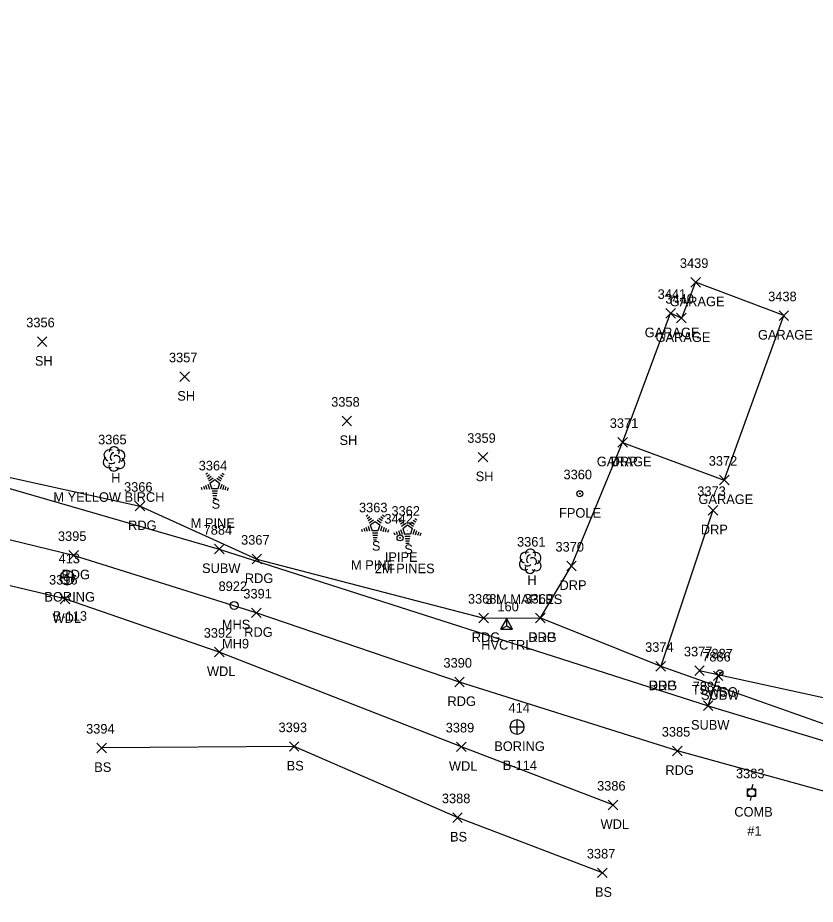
# Model space of a CAD drawing. Extents: x 1678863 to 1683592, y 407783 to 418211.
# Drawn here: x 1680506.9 to 1680673.5, y 414728.1 to 414913.1 of the extents above; entities that cross this region are included whole.
import ezdxf

# ---------------------------------------------------------------- set-up
doc = ezdxf.new("R2010")
doc.units = 0
for name, color, linetype in [('C_A', 7, 'Continuous'), ('C_I', 7, 'Continuous'), ('CPSM', 7, 'Continuous'), ('G_A', 7, 'Continuous'), ('G_C', 7, 'Continuous'), ('G_I', 7, 'Continuous'), ('GA_P', 7, 'Continuous'), ('L_A', 7, 'Continuous'), ('L_C', 7, 'Continuous'), ('L_I', 7, 'Continuous'), ('L_TIC', 7, 'Continuous'), ('LAWA', 7, 'Continuous'), ('LBC', 7, 'Continuous'), ('LELB', 7, 'Continuous'), ('LFP', 7, 'Continuous'), ('LTC', 7, 'Continuous'), ('LTD', 7, 'Continuous'), ('M_A', 7, 'Continuous'), ('M_I', 7, 'Continuous'), ('MPIP', 7, 'Continuous'), ('P_A', 7, 'Continuous'), ('P_I', 7, 'Continuous'), ('P_TIC', 7, 'Continuous'), ('PEU', 7, 'Continuous'), ('R_A', 7, 'Continuous'), ('R_I', 7, 'Continuous'), ('R_TIC', 7, 'Continuous'), ('RDP', 7, 'Continuous'), ('U_A', 7, 'Continuous'), ('U_C', 7, 'Continuous'), ('U_I', 7, 'Continuous'), ('U_TIC', 7, 'Continuous'), ('UP', 7, 'Continuous'), ('USMH', 7, 'Continuous'), ('UW', 7, 'Continuous'), ('UWV', 7, 'Continuous')]:
    doc.layers.add(name, color=color, linetype=linetype)

msp = doc.modelspace()

# ---------------------------------------------------------------- linework, layer by layer
at = {"layer": 'CPSM'}
for p, q in [((1680607.78, 414785.51), (1680609.03, 414787.67)), ((1680607.78, 414785.51), (1680609.03, 414787.67)), ((1680607.78, 414785.51), (1680609.03, 414787.67)), ((1680607.78, 414785.51), (1680609.03, 414787.67)), ((1680610.28, 414785.51), (1680609.03, 414787.67)), ((1680609.03, 414786.23), (1680609.03, 414787.67)), ((1680610.28, 414785.51), (1680609.03, 414787.67)), ((1680609.03, 414786.23), (1680609.03, 414787.67)), ((1680610.28, 414785.51), (1680609.03, 414787.67)), ((1680609.03, 414786.23), (1680609.03, 414787.67)), ((1680610.28, 414785.51), (1680609.03, 414787.67)), ((1680609.03, 414786.23), (1680609.03, 414787.67)), ((1680607.78, 414785.51), (1680609.03, 414786.23)), ((1680607.78, 414785.51), (1680609.03, 414786.23)), ((1680607.78, 414785.51), (1680609.03, 414786.23)), ((1680607.78, 414785.51), (1680609.03, 414786.23)), ((1680607.78, 414785.51), (1680610.28, 414785.51)), ((1680607.78, 414785.51), (1680610.28, 414785.51)), ((1680607.78, 414785.51), (1680610.28, 414785.51)), ((1680607.78, 414785.51), (1680610.28, 414785.51)), ((1680609.03, 414786.23), (1680609.03, 414786.23)), ((1680609.03, 414786.23), (1680610.28, 414785.51)), ((1680609.03, 414786.23), (1680609.03, 414786.23)), ((1680609.03, 414786.23), (1680610.28, 414785.51)), ((1680609.03, 414786.23), (1680609.03, 414786.23)), ((1680609.03, 414786.23), (1680610.28, 414785.51)), ((1680609.03, 414786.23), (1680609.03, 414786.23)), ((1680609.03, 414786.23), (1680610.28, 414785.51))]:
    msp.add_line(p, q, dxfattribs=at)
at = {"layer": 'GA_P'}
for p, q in [((1680517.26, 414796.26), (1680515.76, 414796.26)), ((1680517.26, 414796.26), (1680517.26, 414797.76)), ((1680518.76, 414796.26), (1680517.26, 414796.26)), ((1680517.26, 414794.76), (1680517.26, 414796.26)), ((1680611.2, 414765.08), (1680609.7, 414765.08)), ((1680611.2, 414765.08), (1680611.2, 414766.58)), ((1680612.7, 414765.08), (1680611.2, 414765.08)), ((1680611.2, 414763.58), (1680611.2, 414765.08))]:
    msp.add_line(p, q, dxfattribs=at)
for centre, start, end in [((1680517.26, 414796.26), 90, 180), ((1680517.26, 414796.26), 180, 270), ((1680517.26, 414796.26), 0, 90), ((1680517.26, 414796.26), 270, 0), ((1680611.2, 414765.08), 90, 180), ((1680611.2, 414765.08), 180, 270), ((1680611.2, 414765.08), 0, 90), ((1680611.2, 414765.08), 270, 0)]:
    msp.add_arc(centre, 1.5, start, end, dxfattribs=at)
at = {"layer": 'L_TIC'}
for points in [[(1680647.47, 414856.92), (1680649.47, 414858.92)], [(1680649.47, 414856.92), (1680647.47, 414858.92)], [(1680642.25, 414850.45), (1680644.25, 414852.45)], [(1680644.25, 414850.45), (1680642.25, 414852.45)], [(1680642.25, 414850.45), (1680644.25, 414852.45)], [(1680644.25, 414850.45), (1680642.25, 414852.45)], [(1680665.9, 414849.96), (1680667.9, 414851.96)], [(1680667.9, 414849.96), (1680665.9, 414851.96)], [(1680644.52, 414849.46), (1680646.52, 414851.46)], [(1680646.52, 414849.46), (1680644.52, 414851.46)], [(1680511.03, 414844.52), (1680513.03, 414846.52)], [(1680513.03, 414844.52), (1680511.03, 414846.52)], [(1680540.77, 414837.22), (1680542.77, 414839.22)], [(1680542.77, 414837.22), (1680540.77, 414839.22)], [(1680574.65, 414827.95), (1680576.65, 414829.95)], [(1680576.65, 414827.95), (1680574.65, 414829.95)], [(1680632.25, 414823.51), (1680634.25, 414825.51)], [(1680634.25, 414823.51), (1680632.25, 414825.51)], [(1680632.25, 414823.51), (1680634.25, 414825.51)], [(1680634.25, 414823.51), (1680632.25, 414825.51)], [(1680603.07, 414820.41), (1680605.07, 414822.41)], [(1680605.07, 414820.41), (1680603.07, 414822.41)], [(1680653.48, 414815.63), (1680655.48, 414817.63)], [(1680655.48, 414815.63), (1680653.48, 414817.63)], [(1680515.79, 414790.82), (1680517.79, 414792.82)], [(1680517.79, 414790.82), (1680515.79, 414792.82)], [(1680548.03, 414779.72), (1680550.03, 414781.72)], [(1680550.03, 414779.72), (1680548.03, 414781.72)], [(1680648.29, 414775.83), (1680650.29, 414777.83)], [(1680650.29, 414775.83), (1680648.29, 414777.83)], [(1680523.47, 414759.71), (1680525.47, 414761.71)], [(1680525.47, 414759.71), (1680523.47, 414761.71)], [(1680563.65, 414760.01), (1680565.65, 414762.01)], [(1680565.65, 414760.01), (1680563.65, 414762.01)], [(1680598.57, 414759.95), (1680600.57, 414761.95)], [(1680600.57, 414759.95), (1680598.57, 414761.95)], [(1680630.22, 414747.81), (1680632.22, 414749.81)], [(1680632.22, 414747.81), (1680630.22, 414749.81)], [(1680597.76, 414745.18), (1680599.76, 414747.18)], [(1680599.76, 414745.18), (1680597.76, 414747.18)], [(1680628.03, 414733.64), (1680630.03, 414735.64)], [(1680630.03, 414733.64), (1680628.03, 414735.64)]]:
    msp.add_lwpolyline(points, dxfattribs=at)
at = {"layer": 'LAWA'}
msp.add_lwpolyline([(1680631.22, 414748.81), (1680599.57, 414760.95), (1680549.03, 414780.72), (1680516.79, 414791.82), (1680486.46, 414799.02), (1680463.26, 414805.73), (1680421.05, 414793.75), (1680414.74, 414758.81), (1680411.4, 414716.9), (1680407.3, 414688.75), (1680403.02, 414676.63), (1680402.83, 414664.98), (1680404.53, 414653.79)], dxfattribs=at)
at = {"layer": 'LBC'}
for points in [[(1680633.25, 414824.51), (1680654.48, 414816.63), (1680666.9, 414850.96), (1680648.47, 414857.92), (1680645.52, 414850.46), (1680643.25, 414851.45)], [(1680633.25, 414824.51), (1680643.25, 414851.45)]]:
    msp.add_lwpolyline(points, dxfattribs=at)
at = {"layer": 'LELB'}
for points in [[(1680697.43, 414766.3), (1680649.29, 414776.83)], [(1680629.03, 414734.64), (1680598.76, 414746.18), (1680564.65, 414761.01), (1680524.47, 414760.71)]]:
    msp.add_lwpolyline(points, dxfattribs=at)
at = {"layer": 'LFP'}
for radius in [0.625, 0.0833]:
    msp.add_circle((1680624.3, 414813.79), radius, dxfattribs=at)
at = {"layer": 'LTC'}
for p, q in [((1680546.22, 414817.86), (1680546.58, 414818.11)), ((1680546.43, 414817.39), (1680546.96, 414817.77)), ((1680546.64, 414816.92), (1680547.35, 414817.44)), ((1680546.85, 414816.46), (1680547.73, 414817.1)), ((1680547.08, 414816), (1680548.09, 414816.74)), ((1680548.09, 414816.74), (1680549.08, 414816.01)), ((1680548.51, 414817.05), (1680549.32, 414816.46)), ((1680548.88, 414817.4), (1680549.56, 414816.91)), ((1680549.25, 414817.75), (1680549.8, 414817.35)), ((1680549.62, 414818.1), (1680550.04, 414817.79)), ((1680545.25, 414815.13), (1680545.41, 414814.67)), ((1680545.71, 414815.35), (1680545.92, 414814.7)), ((1680546.17, 414815.57), (1680546.44, 414814.73)), ((1680546.62, 414815.78), (1680546.95, 414814.76)), ((1680547.08, 414816), (1680547.46, 414814.81)), ((1680548.69, 414814.81), (1680547.46, 414814.81)), ((1680549.08, 414816.01), (1680548.69, 414814.81)), ((1680549.52, 414815.74), (1680549.18, 414814.7)), ((1680549.97, 414815.49), (1680549.68, 414814.61)), ((1680550.41, 414815.24), (1680550.17, 414814.51)), ((1680550.86, 414814.99), (1680550.67, 414814.42)), ((1680548.65, 414814.31), (1680547.51, 414814.31)), ((1680548.57, 414813.81), (1680547.58, 414813.81)), ((1680548.49, 414813.31), (1680547.66, 414813.31)), ((1680548.4, 414812.81), (1680547.73, 414812.81)), ((1680579.69, 414809.11), (1680580.05, 414809.36)), ((1680583.09, 414809.35), (1680583.51, 414809.04)), ((1680579.9, 414808.64), (1680580.43, 414809.03)), ((1680580.11, 414808.18), (1680580.82, 414808.69)), ((1680580.32, 414807.71), (1680581.2, 414808.35)), ((1680580.55, 414807.26), (1680581.56, 414807.99)), ((1680581.56, 414807.99), (1680582.56, 414807.26)), ((1680581.98, 414808.3), (1680582.79, 414807.71)), ((1680582.35, 414808.65), (1680583.03, 414808.16)), ((1680582.72, 414809), (1680583.27, 414808.6)), ((1680586.47, 414808.4), (1680586.83, 414808.66)), ((1680586.68, 414807.94), (1680587.21, 414808.32)), ((1680586.89, 414807.47), (1680587.59, 414807.98)), ((1680587.1, 414807), (1680587.98, 414807.64)), ((1680588.76, 414807.6), (1680589.57, 414807.01)), ((1680589.13, 414807.94), (1680589.81, 414807.45)), ((1680589.5, 414808.29), (1680590.05, 414807.89)), ((1680589.87, 414808.64), (1680590.29, 414808.34)), ((1680578.73, 414806.39), (1680578.88, 414805.92)), ((1680579.18, 414806.6), (1680579.39, 414805.95)), ((1680579.64, 414806.82), (1680579.91, 414805.98)), ((1680580.09, 414807.04), (1680580.42, 414806.02)), ((1680580.55, 414807.26), (1680580.93, 414806.06)), ((1680582.16, 414806.06), (1680580.93, 414806.06)), ((1680582.13, 414805.56), (1680580.98, 414805.56)), ((1680582.56, 414807.26), (1680582.16, 414806.06)), ((1680582.99, 414806.99), (1680582.66, 414805.95)), ((1680583.44, 414806.74), (1680583.15, 414805.86)), ((1680583.88, 414806.49), (1680583.65, 414805.76)), ((1680584.33, 414806.24), (1680584.14, 414805.67)), ((1680585.5, 414805.68), (1680585.66, 414805.21)), ((1680585.96, 414805.9), (1680586.17, 414805.24)), ((1680586.41, 414806.11), (1680586.69, 414805.28)), ((1680586.87, 414806.33), (1680587.2, 414805.31)), ((1680587.32, 414806.55), (1680588.34, 414807.28)), ((1680587.32, 414806.55), (1680587.71, 414805.36)), ((1680588.34, 414807.28), (1680589.33, 414806.56)), ((1680589.33, 414806.56), (1680588.94, 414805.36)), ((1680589.77, 414806.29), (1680589.43, 414805.25)), ((1680590.22, 414806.04), (1680589.93, 414805.15)), ((1680590.66, 414805.79), (1680590.42, 414805.06)), ((1680591.1, 414805.54), (1680590.92, 414804.96)), ((1680582.04, 414805.06), (1680581.05, 414805.06)), ((1680581.96, 414804.56), (1680581.13, 414804.56)), ((1680581.88, 414804.06), (1680581.2, 414804.06)), ((1680588.94, 414805.36), (1680587.71, 414805.36)), ((1680588.9, 414804.86), (1680587.76, 414804.86)), ((1680588.82, 414804.36), (1680587.83, 414804.36)), ((1680588.74, 414803.86), (1680587.9, 414803.86)), ((1680588.65, 414803.36), (1680587.98, 414803.36))]:
    msp.add_line(p, q, dxfattribs=at)
at = {"layer": 'LTD'}
for p, q in [((1680527.02, 414821.09), (1680527.02, 414821.09)), ((1680527.02, 414821.09), (1680527.02, 414821.09)), ((1680613.93, 414799.75), (1680613.93, 414799.75)), ((1680613.93, 414799.75), (1680613.93, 414799.75))]:
    msp.add_line(p, q, dxfattribs=at)
for centre in [(1680527.07, 414822.53), (1680613.98, 414801.18)]:
    msp.add_arc(centre, 1.05, 335.5272, 180.9563, dxfattribs=at)
for centre, major_axis, ratio, start_param, end_param in [((1680526.23, 414821.76), (1.21, -0.51), 0.895232, 1.570796, 4.712389), ((1680526.82, 414821.55), (-0.208, -0.792), 0.645439, 3.141593, 6.283185), ((1680528.07, 414821.67), (-1.14, -0.48), 0.949671, 1.570796, 4.712389), ((1680525.94, 414820.38), (0.58, -1.04), 0.959034, 3.141593, 6.283185), ((1680526.57, 414820.34), (-0.625, -0.083), 0.423636, 0, 3.141593), ((1680527.52, 414820.92), (-0.5, 0.667), 0.989748, 3.141593, 6.283185), ((1680528.02, 414820.26), (-1.09, 0.79), 0.841452, 1.570796, 4.712389), ((1680527.02, 414819.59), (0.26, 1.06), 0.942809, 1.570796, 4.712389), ((1680612.85, 414799.04), (0.58, -1.04), 0.959034, 3.141593, 6.283185), ((1680613.14, 414800.41), (1.21, -0.51), 0.895232, 1.570796, 4.712389), ((1680613.72, 414800.2), (-0.208, -0.792), 0.645439, 3.141593, 6.283185), ((1680614.43, 414799.58), (-0.5, 0.667), 0.989748, 3.141593, 6.283185), ((1680614.97, 414800.33), (-1.14, -0.48), 0.949671, 1.570796, 4.712389), ((1680613.93, 414798.25), (0.26, 1.06), 0.942809, 1.570796, 4.712389), ((1680613.47, 414799), (-0.625, -0.083), 0.423636, 0, 3.141593), ((1680614.93, 414798.91), (-1.09, 0.79), 0.841452, 1.570796, 4.712389)]:
    msp.add_ellipse(centre, major_axis=major_axis, ratio=ratio, start_param=start_param, end_param=end_param, dxfattribs=at)
at = {"layer": 'MPIP'}
for radius in [0.625, 0.0833]:
    msp.add_circle((1680586.76, 414804.56), radius, dxfattribs=at)
at = {"layer": 'P_TIC'}
for points in [[(1680531.49, 414810.19), (1680533.49, 414812.19)], [(1680533.49, 414810.19), (1680531.49, 414812.19)], [(1680517.59, 414799.92), (1680519.59, 414801.92)], [(1680519.59, 414799.92), (1680517.59, 414801.92)], [(1680555.87, 414799.14), (1680557.87, 414801.14)], [(1680557.87, 414799.14), (1680555.87, 414801.14)], [(1680555.74, 414787.91), (1680557.74, 414789.91)], [(1680557.74, 414787.91), (1680555.74, 414789.91)], [(1680615.06, 414786.85), (1680617.06, 414788.85)], [(1680617.06, 414786.85), (1680615.06, 414788.85)], [(1680603.25, 414786.83), (1680605.25, 414788.83)], [(1680605.25, 414786.83), (1680603.25, 414788.83)], [(1680640.2, 414776.77), (1680642.2, 414778.77)], [(1680642.2, 414776.77), (1680640.2, 414778.77)], [(1680598.18, 414773.47), (1680600.18, 414775.47)], [(1680600.18, 414773.47), (1680598.18, 414775.47)], [(1680643.68, 414759.08), (1680645.68, 414761.08)], [(1680645.68, 414759.08), (1680643.68, 414761.08)]]:
    msp.add_lwpolyline(points, dxfattribs=at)
at = {"layer": 'PEU'}
for points in [[(1680415.44, 414847.01), (1680417.81, 414844.43), (1680423.16, 414840.28), (1680435.5, 414834.15), (1680458.22, 414827.3), (1680500.92, 414818.13), (1680532.49, 414811.19), (1680556.87, 414800.14), (1680604.25, 414787.83), (1680616.06, 414787.85), (1680641.2, 414777.77), (1680694.78, 414758.86)], [(1680687.29, 414748.34), (1680644.68, 414760.08), (1680599.18, 414774.47), (1680556.74, 414788.91), (1680518.59, 414800.92), (1680473.9, 414811.73), (1680466.55, 414813.23), (1680439.08, 414820.9), (1680423.84, 414823.53), (1680417.33, 414823.65), (1680412.63, 414818.89), (1680410.82, 414817.35)]]:
    msp.add_lwpolyline(points, dxfattribs=at)
at = {"layer": 'R_TIC'}
for points in [[(1680632.25, 414823.51), (1680634.25, 414825.51)], [(1680634.25, 414823.51), (1680632.25, 414825.51)], [(1680651.09, 414809.32), (1680653.09, 414811.32)], [(1680653.09, 414809.32), (1680651.09, 414811.32)], [(1680621.57, 414797.7), (1680623.57, 414799.7)], [(1680623.57, 414797.7), (1680621.57, 414799.7)], [(1680615.06, 414786.85), (1680617.06, 414788.85)], [(1680617.06, 414786.85), (1680615.06, 414788.85)], [(1680640.2, 414776.77), (1680642.2, 414778.77)], [(1680642.2, 414776.77), (1680640.2, 414778.77)]]:
    msp.add_lwpolyline(points, dxfattribs=at)
at = {"layer": 'RDP'}
for points in [[(1680616.06, 414787.85), (1680622.57, 414798.7), (1680633.25, 414824.51)], [(1680652.09, 414810.32), (1680641.2, 414777.77)]]:
    msp.add_lwpolyline(points, dxfattribs=at)
at = {"layer": 'U_TIC'}
for points in [[(1680548.01, 414801.23), (1680550.01, 414803.23)], [(1680550.01, 414801.23), (1680548.01, 414803.23)], [(1680652.19, 414774.76), (1680654.19, 414776.76)], [(1680654.19, 414774.76), (1680652.19, 414776.76)], [(1680650.11, 414768.53), (1680652.11, 414770.53)], [(1680652.11, 414768.53), (1680650.11, 414770.53)], [(1680650.11, 414768.53), (1680652.11, 414770.53)], [(1680652.11, 414768.53), (1680650.11, 414770.53)]]:
    msp.add_lwpolyline(points, dxfattribs=at)
at = {"layer": 'UP'}
for p, q in [((1680659.34, 414750.55), (1680659.34, 414752.21)), ((1680659.34, 414752.21), (1680661, 414752.21)), ((1680660.42, 414753.05), (1680660.17, 414752.21)), ((1680661, 414752.21), (1680661, 414750.55)), ((1680661, 414750.55), (1680659.34, 414750.55)), ((1680659.92, 414749.71), (1680660.17, 414750.55)), ((1680660.17, 414751.38), (1680660.17, 414751.38))]:
    msp.add_line(p, q, dxfattribs=at)
msp.add_circle((1680660.17, 414751.38), 0.833, dxfattribs=at)
at = {"layer": 'USMH'}
for p, q in [((1680552.13, 414790.48), (1680552.13, 414790.48)), ((1680552.96, 414790.48), (1680552.96, 414790.48))]:
    msp.add_line(p, q, dxfattribs=at)
msp.add_circle((1680552.13, 414790.48), 0.833, dxfattribs=at)
at = {"layer": 'UW'}
for points in [[(1680387.41, 414841.71), (1680415.7, 414836.88), (1680453.99, 414829.66), (1680549.01, 414802.23), (1680651.11, 414769.53), (1680721.54, 414748.19), (1680814.48, 414720.63), (1680916.24, 414699.47), (1680993.77, 414682.86), (1681074.91, 414664.78), (1681164.04, 414640.2), (1681241.29, 414611.94), (1681327.11, 414578.51), (1681359.54, 414569.42), (1681373.99, 414605.14), (1681380.59, 414825.09), (1681351.11, 414960.44), (1681332.77, 415050.54), (1681293.78, 415103.28), (1681270.97, 415115.6), (1681282.68, 415136.72)], [(1680651.11, 414769.53), (1680653.19, 414775.76)]]:
    msp.add_lwpolyline(points, dxfattribs=at)
at = {"layer": 'UWV'}
for radius in [0.625, 0.0833]:
    msp.add_circle((1680653.57, 414776.4), radius, dxfattribs=at)

# ---------------------------------------------------------------- texts
at = {"layer": 'C_A'}
msp.add_text('HVCTRL', height=2, dxfattribs=at).set_placement((1680603.72, 414781.23))
msp.add_text('HVCTRL', height=2, dxfattribs=at).set_placement((1680603.72, 414781.23))
msp.add_text('HVCTRL', height=2, dxfattribs=at).set_placement((1680603.72, 414781.23))
msp.add_text('HVCTRL', height=2, dxfattribs=at).set_placement((1680603.72, 414781.23))
at = {"layer": 'C_I'}
msp.add_text('160', height=2, dxfattribs=at).set_placement((1680607.1, 414789.23))
msp.add_text('160', height=2, dxfattribs=at).set_placement((1680607.1, 414789.23))
msp.add_text('160', height=2, dxfattribs=at).set_placement((1680607.1, 414789.23))
msp.add_text('160', height=2, dxfattribs=at).set_placement((1680607.1, 414789.23))
at = {"layer": 'G_A'}
for p in [(1680512.5, 414791.26), (1680606.44, 414760.08)]:
    msp.add_text('BORING', height=2, dxfattribs=at).set_placement(p)
at = {"layer": 'G_C'}
for s, p in [('B-113', (1680514.27, 414787.26)), ('B-114', (1680608.21, 414756.08))]:
    msp.add_text(s, height=2, dxfattribs=at).set_placement(p)
at = {"layer": 'G_I'}
for s, p in [('413', (1680515.46, 414799.26)), ('414', (1680609.41, 414768.08))]:
    msp.add_text(s, height=2, dxfattribs=at).set_placement(p)
at = {"layer": 'L_A'}
for s, p in [('GARAGE', (1680643.07, 414852.92)), ('GARAGE', (1680637.85, 414846.45)), ('GARAGE', (1680637.85, 414846.45)), ('GARAGE', (1680640.12, 414845.46)), ('GARAGE', (1680661.5, 414845.96)), ('SH', (1680510.51, 414840.52)), ('SH', (1680540.25, 414833.22)), ('SH', (1680574.13, 414823.95)), ('GARAGE', (1680627.85, 414819.51)), ('GARAGE', (1680627.85, 414819.51)), ('H', (1680526.46, 414816.09)), ('SH', (1680602.56, 414816.41)), ('GARAGE', (1680649.08, 414811.63)), ('S', (1680547.41, 414810.65)), ('FPOLE', (1680619.97, 414808.79)), ('S', (1680580.88, 414801.9)), ('S', (1680587.66, 414801.19)), ('H', (1680613.36, 414794.75)), ('WDL', (1680514.2, 414786.82)), ('WDL', (1680546.45, 414775.72)), ('TS', (1680647.7, 414771.83)), ('BS', (1680522.91, 414755.71)), ('BS', (1680563.09, 414756.01)), ('WDL', (1680596.98, 414755.95)), ('WDL', (1680628.64, 414743.81)), ('BS', (1680597.2, 414741.18)), ('BS', (1680627.47, 414729.64))]:
    msp.add_text(s, height=2, dxfattribs=at).set_placement(p)
at = {"layer": 'L_C'}
for s, p in [('M YELLOW BIRCH', (1680514.38, 414812.09)), ('M PINE', (1680543.05, 414806.65)), ('M PINE', (1680576.52, 414797.9)), ('2M PINES', (1680581.5, 414797.19)), ('3 M MAPLES', (1680604.59, 414790.75))]:
    msp.add_text(s, height=2, dxfattribs=at).set_placement(p)
at = {"layer": 'L_I'}
for s, p in [('3439', (1680645.2, 414860.92)), ('3441', (1680640.56, 414854.45)), ('3441', (1680640.56, 414854.45)), ('3440', (1680642.17, 414853.46)), ('3438', (1680663.64, 414853.96)), ('3356', (1680508.71, 414848.52)), ('3357', (1680538.51, 414841.22)), ('3358', (1680572.39, 414831.95)), ('3371', (1680630.56, 414827.51)), ('3371', (1680630.56, 414827.51)), ('3365', (1680523.72, 414824.09)), ('3359', (1680600.8, 414824.41)), ('3364', (1680544.72, 414818.65)), ('3372', (1680651.22, 414819.63)), ('3360', (1680620.9, 414816.79)), ('3363', (1680578.19, 414809.9)), ('3362', (1680584.97, 414809.19)), ('3361', (1680611.19, 414802.75)), ('3396', (1680513.47, 414794.82)), ('3392', (1680545.77, 414783.72)), ('3377', (1680646.04, 414779.83)), ('3394', (1680521.21, 414763.71)), ('3393', (1680561.39, 414764.01)), ('3389', (1680596.3, 414763.95)), ('3386', (1680627.91, 414751.81)), ('3388', (1680595.5, 414749.18)), ('3387', (1680625.77, 414737.64))]:
    msp.add_text(s, height=2, dxfattribs=at).set_placement(p)
at = {"layer": 'LTC'}
for p in [(1680547.97, 414815.75), (1680581.44, 414807), (1680588.22, 414806.3)]:
    msp.add_text('.', height=1.04, rotation=270, dxfattribs=at).set_placement(p)
at = {"layer": 'M_A'}
msp.add_text('IPIPE', height=2, dxfattribs=at).set_placement((1680583.59, 414799.56))
at = {"layer": 'M_I'}
msp.add_text('3442', height=2, dxfattribs=at).set_placement((1680583.5, 414807.56))
at = {"layer": 'P_A'}
for p in [(1680529.98, 414806.19), (1680516.07, 414795.92), (1680554.36, 414795.14), (1680554.23, 414783.91), (1680601.74, 414782.83), (1680613.55, 414782.85), (1680638.69, 414772.77), (1680596.66, 414769.47), (1680642.17, 414755.08)]:
    msp.add_text('RDG', height=2, dxfattribs=at).set_placement(p)
at = {"layer": 'P_I'}
for s, p in [('3366', (1680529.13, 414814.19)), ('3395', (1680515.33, 414803.92)), ('3367', (1680553.57, 414803.14)), ('3391', (1680554.04, 414791.91)), ('3368', (1680600.94, 414790.83)), ('3369', (1680612.74, 414790.85)), ('3374', (1680637.94, 414780.77)), ('3390', (1680595.83, 414777.47)), ('3385', (1680641.42, 414763.08))]:
    msp.add_text(s, height=2, dxfattribs=at).set_placement(p)
at = {"layer": 'R_A'}
for p in [(1680630.74, 414819.51), (1680649.57, 414805.32), (1680620.06, 414793.7), (1680613.55, 414782.85), (1680638.69, 414772.77)]:
    msp.add_text('DRP', height=2, dxfattribs=at).set_placement(p)
at = {"layer": 'R_I'}
for s, p in [('3371', (1680630.56, 414827.51)), ('3373', (1680648.83, 414813.32)), ('3370', (1680619.22, 414801.7)), ('3369', (1680612.74, 414790.85)), ('3374', (1680637.94, 414780.77))]:
    msp.add_text(s, height=2, dxfattribs=at).set_placement(p)
at = {"layer": 'U_A'}
for s, p in [('SUBW', (1680545.42, 414797.23)), ('MHS', (1680549.55, 414785.48)), ('SUBW', (1680649.6, 414770.76)), ('WSO', (1680650.9, 414771.4)), ('SUBW', (1680647.52, 414764.53)), ('SUBW', (1680647.52, 414764.53)), ('COMB', (1680656.56, 414746.38))]:
    msp.add_text(s, height=2, dxfattribs=at).set_placement(p)
at = {"layer": 'U_C'}
for s, p in [('MH9', (1680549.59, 414781.48)), ('#1', (1680659.27, 414742.38))]:
    msp.add_text(s, height=2, dxfattribs=at).set_placement(p)
at = {"layer": 'U_I'}
for s, p in [('7884', (1680545.75, 414805.23)), ('8922', (1680548.87, 414793.48)), ('7886', (1680649.87, 414778.76)), ('7887', (1680650.31, 414779.4)), ('7885', (1680647.85, 414772.53)), ('7885', (1680647.85, 414772.53)), ('3383', (1680656.91, 414754.38))]:
    msp.add_text(s, height=2, dxfattribs=at).set_placement(p)

doc.saveas('drawing.dxf')
